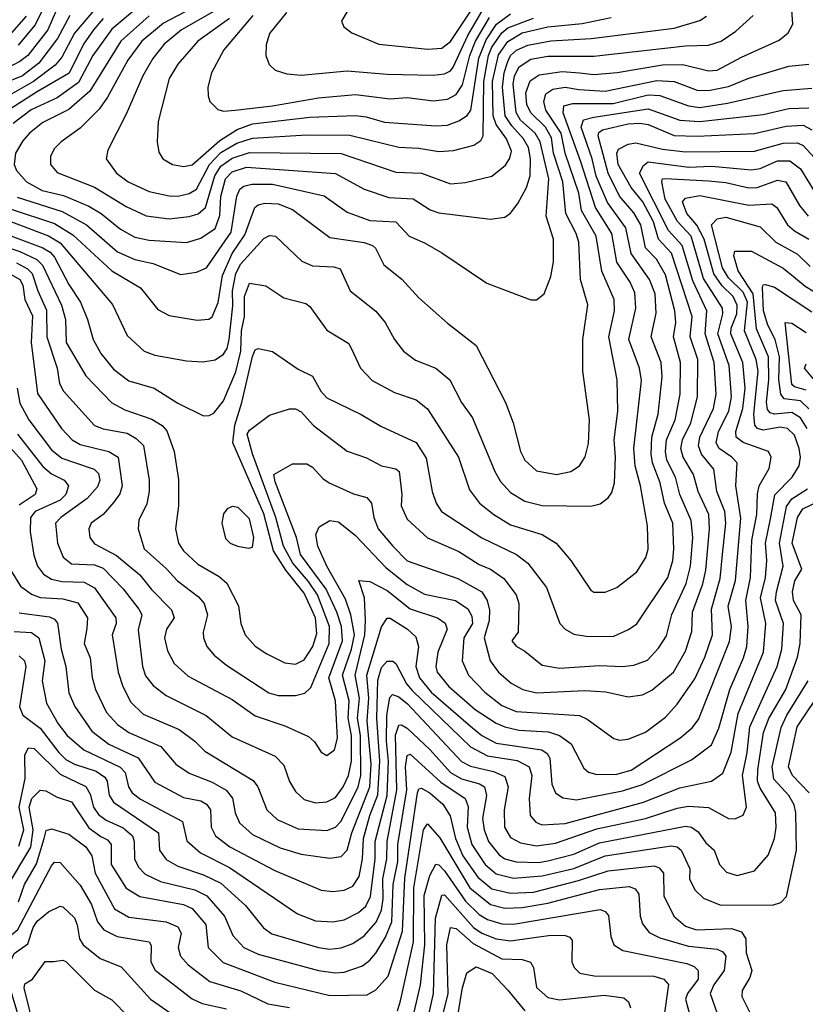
# Model space of a CAD drawing. Extents: x 1308313 to 1441400, y 959662 to 1036319.
# Tile 438 of 656: x 1375734 to 1378472, y 1018727 to 1022160. Entities that reach past the tile are written whole.
import ezdxf

# ---------------------------------------------------------------- set-up
doc = ezdxf.new("R2010")
doc.units = 0

msp = doc.modelspace()

# ---------------------------------------------------------------- linework, layer by layer
at = {"layer": '0CON10XD'}
for points in [[(1377157, 1022057), (1377205, 1022061.6), (1377235, 1022084.7), (1377323.4, 1022216.6), (1377383.3, 1022276.7), (1377438.6, 1022321.4), (1377459.5, 1022365), (1377458.8, 1022395), (1377442.6, 1022425), (1377345, 1022558.1), (1377305, 1022581.6), (1377264.7, 1022584.7), (1377215, 1022570.3), (1377170, 1022545), (1377115, 1022501.6), (1377025, 1022389.7), (1376964.5, 1022285.5), (1376884.5, 1022205), (1376856, 1022155), (1376863.8, 1022135), (1376891.2, 1022115), (1376985.3, 1022075.3), (1377157, 1022057)], [(1376045.2, 1022255), (1375925, 1022113.8), (1375880.5, 1022029.5), (1375858.2, 1022001.8), (1375781.7, 1021945), (1375658.9, 1021875)], [(1375837.6, 1022245), (1375787.8, 1022142.2), (1375728.4, 1022071.6)], [(1376455, 1022264.1), (1376235, 1022148.3), (1376159.3, 1022085), (1376110.6, 1022019.4), (1376040.3, 1021889.7), (1376011.3, 1021848.7), (1375945, 1021781.8), (1375878.8, 1021735), (1375855, 1021710.9), (1375841.3, 1021685), (1375841.8, 1021655), (1375865, 1021628), (1375995, 1021576), (1376105, 1021508.7), (1376175, 1021476.2), (1376255, 1021466)], [(1376165, 1022218.9), (1376055, 1022127.8), (1375988.9, 1022035), (1375939.1, 1021940.9), (1375865, 1021887.7), (1375774.4, 1021845.6), (1375711.2, 1021798.8)], [(1376455, 1022214.9), (1376298.6, 1022125), (1376237.6, 1022075), (1376197.7, 1022025), (1376163, 1021965), (1376105, 1021830.6), (1376040.9, 1021705), (1376035.5, 1021675), (1376071.5, 1021625), (1376111.8, 1021595), (1376185, 1021561.3), (1376255, 1021546.5), (1376285, 1021544.8)], [(1375862.5, 1022195), (1375832.1, 1022125), (1375762.1, 1022035), (1375735, 1022014.6), (1375645, 1021968.2)], [(1375908.9, 1022175), (1375865.9, 1022095), (1375801.2, 1022008.8), (1375743.5, 1021965), (1375675, 1021936.6)], [(1375756.9, 1022173.1), (1375697.2, 1022105)], [(1376185, 1022174.2), (1376086.6, 1022085), (1375978.8, 1021911.2), (1375905, 1021847.7), (1375815, 1021801.4), (1375768.4, 1021765), (1375745, 1021738.2), (1375720, 1021695), (1375714.7, 1021655), (1375723.3, 1021635), (1375757.6, 1021595), (1375812.1, 1021565), (1375887.2, 1021547.2), (1375975, 1021510), (1376017.9, 1021485), (1376085, 1021429.5), (1376135, 1021402.3), (1376185, 1021391), (1376315, 1021383.3)], [(1376255, 1021466), (1376325, 1021474.4), (1376356.6, 1021483.4), (1376381.9, 1021505), (1376414.3, 1021615.7), (1376435, 1021649.6), (1376475, 1021677.8), (1376535, 1021697.1), (1376855, 1021693.4), (1377045, 1021628.7), (1377135, 1021624.8), (1377235, 1021587.6), (1377287.4, 1021592.6), (1377380, 1021615), (1377427.1, 1021652.9), (1377442, 1021678), (1377447.8, 1021702.2), (1377431.3, 1021745), (1377394.8, 1021794.8), (1377384.5, 1021825), (1377382.2, 1021945), (1377402.7, 1022037.3), (1377435, 1022083.8), (1377485, 1022114.2), (1377575, 1022135.3), (1377695, 1022147.5), (1377795, 1022168.4)], [(1376305, 1021648.9), (1376335, 1021654.7), (1376431.2, 1021738.8), (1376492.1, 1021777.9), (1376545, 1021797.2), (1376745, 1021820), (1376905, 1021826.2), (1376941.8, 1021821.8), (1377005, 1021803), (1377185, 1021790.7), (1377225, 1021792.9), (1377265, 1021807.5), (1377293.7, 1021826.3), (1377306.7, 1021845), (1377334, 1022026), (1377359.4, 1022090.6), (1377395.7, 1022144.3), (1377445, 1022180.2)], [(1376315, 1021383.3), (1376365, 1021398.2), (1376415, 1021432.5), (1376432.1, 1021477.9), (1376435, 1021544.3), (1376451.9, 1021605), (1376475, 1021629.6), (1376525, 1021646.2), (1376835, 1021624), (1376935, 1021569.3), (1377020.1, 1021540.1), (1377105.6, 1021535.6), (1377165, 1021497.8), (1377195, 1021486.6), (1377375, 1021464.5), (1377425, 1021472.2), (1377445, 1021485.6), (1377470.1, 1021519.9), (1377500.8, 1021575), (1377513.8, 1021616.2), (1377514.4, 1021675), (1377507.4, 1021715), (1377489.7, 1021745), (1377449.9, 1021789.9), (1377425.6, 1021825), (1377416.5, 1021925), (1377422.2, 1021975), (1377435.7, 1022015), (1377445.1, 1022035), (1377465.6, 1022054.4), (1377505, 1022071.6), (1377585, 1022086.4), (1377725.7, 1022094.3), (1378015, 1022131.2), (1378105, 1022157.3), (1378127.2, 1022172.8)], [(1376546.5, 1022175), (1376445.3, 1022055), (1376402.1, 1021975), (1376389.5, 1021925), (1376391.1, 1021895), (1376397.1, 1021875), (1376425, 1021847.1), (1376445, 1021841.5)], [(1376445, 1021841.5), (1376485, 1021844.7), (1376615, 1021859.8), (1376775, 1021887.8), (1376905, 1021900), (1377025, 1021884.3), (1377085, 1021888.7), (1377175, 1021877.8), (1377225, 1021883.4), (1377255, 1021899.2), (1377277.2, 1021932.8), (1377303.5, 1022035), (1377323, 1022085), (1377371.5, 1022168.5)], [(1376664.1, 1022185), (1376605, 1022112.5), (1376592.8, 1022072.8), (1376591.5, 1022035), (1376603.8, 1022003.8), (1376624.6, 1021984.6), (1376665, 1021972.1), (1376715, 1021966.8), (1376875, 1021981.6), (1377015, 1021970), (1377175, 1021966.5)], [(1377175, 1021966.5), (1377215, 1021971.7), (1377235, 1021981.8), (1377245, 1021994.7), (1377296.2, 1022105), (1377345, 1022188.6)], [(1377515, 1021183.8), (1377535, 1021184), (1377562, 1021205), (1377584.7, 1021265.3), (1377594.1, 1021315.9), (1377594.7, 1021395), (1377569.3, 1021475), (1377578.1, 1021605), (1377548.6, 1021735), (1377531.2, 1021765), (1377480.1, 1021810.1), (1377465, 1021836.5), (1377453.6, 1021935), (1377458.5, 1021965), (1377475, 1021996.5), (1377515, 1022022.4), (1377575, 1022033.2), (1377735, 1022032.9), (1378055, 1022069.2), (1378135, 1022071.7), (1378179.1, 1022085), (1378229.9, 1022120.1), (1378290.9, 1022175)], [(1377605, 1020574.7), (1377655, 1020584.6), (1377685, 1020604.4), (1377705, 1020636), (1377716.9, 1020683.1), (1377720, 1020765), (1377697.2, 1020935), (1377696.9, 1021045), (1377714.2, 1021165.8), (1377689, 1021255), (1377683, 1021385), (1377674.1, 1021415), (1377637.5, 1021485), (1377627.5, 1021595), (1377594.9, 1021695), (1377588, 1021748), (1377566.6, 1021785), (1377515.1, 1021835.1), (1377501.1, 1021865), (1377497.8, 1021905), (1377513.3, 1021946.7), (1377545, 1021967.8), (1377625, 1021979.3), (1377685, 1021974.8), (1377735, 1021969.7), (1377815.9, 1021975.9), (1377975, 1022002.9), (1378045, 1022003.5), (1378135, 1021982.4), (1378165, 1021983.9), (1378250.2, 1022029.8), (1378381.1, 1022088.9), (1378412.7, 1022115), (1378429.2, 1022145), (1378424.8, 1022195)], [(1376025.6, 1022164.4), (1375991.7, 1022125), (1375956.3, 1022075), (1375906.5, 1021973.5), (1375792.6, 1021907.4), (1375665, 1021826.8)], [(1376465, 1022164.8), (1376354.7, 1022085), (1376284.7, 1022005), (1376255.3, 1021955), (1376216.8, 1021805), (1376212.7, 1021735), (1376218.9, 1021698.9), (1376232.9, 1021675), (1376266.2, 1021655), (1376305, 1021648.9)], [(1376285, 1021544.8), (1376325, 1021554.4), (1376350.2, 1021569.8), (1376395.7, 1021655), (1376435, 1021696.8), (1376490.5, 1021729.5), (1376545, 1021746.8), (1376735, 1021758.3), (1376885, 1021758.2), (1377055, 1021715.7), (1377125, 1021712.6), (1377195, 1021701.1), (1377245.6, 1021704.4), (1377317.3, 1021722.7), (1377340.8, 1021739.2), (1377349.5, 1021755), (1377351.2, 1021945), (1377368, 1022035), (1377379.8, 1022065), (1377415, 1022114.6), (1377435, 1022132.2), (1377525, 1022165.9)], [(1377725, 1020464.5), (1377757.2, 1020472.8), (1377785, 1020492.9), (1377797.9, 1020512.1), (1377807.1, 1020545), (1377810.7, 1020635), (1377805.6, 1020695), (1377818.3, 1020795), (1377816.1, 1020905), (1377787.6, 1021055), (1377807.2, 1021145), (1377806.5, 1021185), (1377763.4, 1021283.4), (1377743.3, 1021405), (1377691.8, 1021495), (1377682.5, 1021555), (1377635.1, 1021695), (1377620.7, 1021765), (1377567.8, 1021845), (1377561.1, 1021875), (1377568.4, 1021901.6), (1377592.5, 1021917.5), (1377635, 1021924.6), (1377683.1, 1021916.9), (1377775, 1021911.2), (1377955, 1021948.7), (1378014.9, 1021944.9), (1378095, 1021914.8), (1378135, 1021913.7), (1378205, 1021927.3), (1378275, 1021955.9), (1378415, 1021998.7), (1378485, 1022004.8)], [(1377735, 1020164.4), (1377775, 1020164.5), (1377815, 1020180.6), (1377885, 1020235.4), (1377916.5, 1020285), (1377924.6, 1020314.6), (1377922.5, 1020395), (1377898, 1020535), (1377879.7, 1020605), (1377874.9, 1020665), (1377901.8, 1020901.8), (1377894.4, 1020945), (1377857.5, 1021045), (1377881.1, 1021155), (1377877.5, 1021207.5), (1377861.7, 1021245), (1377815.8, 1021315), (1377797.8, 1021415), (1377740.5, 1021505), (1377689.6, 1021665), (1377628.3, 1021835), (1377630.6, 1021859.4), (1377661.8, 1021868.2), (1377802, 1021868), (1377925, 1021898.6), (1377965, 1021895.7), (1378065, 1021860.5), (1378105, 1021854.6), (1378201, 1021869), (1378395, 1021913), (1378495, 1021921.7)], [(1376695, 1019913.2), (1376725, 1019928.7), (1376755.8, 1019975), (1376769.5, 1020020.5), (1376765.3, 1020075), (1376725, 1020160.7), (1376661.3, 1020241.3), (1376618.5, 1020308.5), (1376585, 1020437.9), (1376477.1, 1020685), (1376484, 1020746), (1376508.5, 1020825), (1376545, 1020985.8), (1376555, 1021009.2), (1376565, 1021013.5), (1376615, 1021002.9), (1376705, 1020942.2), (1376755, 1020917.8), (1376783.8, 1020865), (1376805, 1020842.3), (1376924.2, 1020784.3), (1376993, 1020743), (1377115.9, 1020685.9), (1377151.2, 1020631.2), (1377171.2, 1020515), (1377185.3, 1020475), (1377204.7, 1020445), (1377345, 1020353.2), (1377465.8, 1020295.8), (1377505.2, 1020265.2), (1377570.1, 1020180.1), (1377616.8, 1020055), (1377634.8, 1020034.8), (1377665, 1020017.5), (1377715, 1020009.2), (1377805, 1020010.8), (1377856.5, 1020033.5), (1377885, 1020053.8), (1377993.3, 1020215), (1378010.6, 1020275), (1378014.1, 1020315.9), (1378010.2, 1020405), (1377981.7, 1020475), (1377966.6, 1020545), (1377939.4, 1020615), (1377934.4, 1020645), (1377937.4, 1020705), (1377958.8, 1020785), (1377973.3, 1020915), (1377969.6, 1020965), (1377934.8, 1021055), (1377952.6, 1021137.4), (1377948.8, 1021205), (1377929.7, 1021255), (1377865.3, 1021345.3), (1377847.1, 1021435), (1377783.1, 1021523.1), (1377743.8, 1021615), (1377729.5, 1021675), (1377690.9, 1021785), (1377698.9, 1021811.1), (1377735, 1021819.9), (1377925, 1021849.2), (1378035, 1021810.1), (1378105, 1021805.4), (1378325, 1021829.2), (1378415, 1021850.2), (1378485, 1021852.5)], [(1376635, 1019803.8), (1376695, 1019804.2), (1376727.5, 1019812.5), (1376748.3, 1019831.7), (1376812.3, 1019985), (1376814.3, 1020045), (1376772.2, 1020155), (1376741.2, 1020201.2), (1376686, 1020265), (1376653.7, 1020325), (1376627.3, 1020425), (1376545, 1020646.2), (1376527, 1020715), (1376535, 1020728.7), (1376605, 1020781.1), (1376675, 1020803.2), (1376695, 1020803.9), (1376715, 1020792.9), (1376758.5, 1020745), (1376875, 1020656.2), (1376942.4, 1020632.4), (1376995.2, 1020605.2), (1377045, 1020594), (1377056.6, 1020585), (1377065.8, 1020505), (1377064.1, 1020465), (1377085, 1020418.2), (1377155, 1020354.1), (1377265, 1020305.7), (1377335, 1020261), (1377375.4, 1020245), (1377421.7, 1020211.7), (1377464, 1020155), (1377473.8, 1020125), (1377471.8, 1020025), (1377448.8, 1019995), (1377465, 1019975.8), (1377495, 1019958.9), (1377555, 1019910), (1377615, 1019899.2), (1377755, 1019908.3), (1377835, 1019905.3), (1377875, 1019909.4), (1377922.5, 1019927.5), (1377960.6, 1019969.4), (1377987.8, 1020012.2), (1378006.5, 1020086.5), (1378056.7, 1020195), (1378071.8, 1020255), (1378080.5, 1020355), (1378074, 1020414), (1378034.5, 1020505), (1378019.4, 1020565), (1377989.7, 1020625), (1377984.4, 1020655), (1377987.9, 1020695), (1378018, 1020765), (1378035.5, 1020855), (1378036.6, 1020965), (1378012.4, 1021055), (1378020.6, 1021105), (1378017.5, 1021145), (1377985, 1021270.3), (1377953, 1021325), (1377915.3, 1021365.3), (1377898.9, 1021445), (1377875, 1021487.4), (1377824.9, 1021545), (1377785.5, 1021625.5), (1377750.5, 1021755), (1377753, 1021767), (1377765.8, 1021775.8), (1377855, 1021796.7), (1377895, 1021799.3), (1377925, 1021794.5), (1378015, 1021756.8), (1378095, 1021754.3), (1378295, 1021763.1), (1378405, 1021789), (1378465, 1021792.3), (1378495, 1021776)], [(1376805, 1019594.3), (1376831.5, 1019615), (1376841.4, 1019655), (1376835.2, 1019784.8), (1376811.1, 1019865), (1376859.7, 1019995), (1376855.5, 1020045), (1376839.5, 1020095), (1376801.8, 1020175), (1376712.9, 1020295), (1376698.9, 1020355), (1376625, 1020548.9), (1376620, 1020575), (1376685, 1020612.2), (1376735, 1020611.8), (1376755, 1020600.4), (1376790.5, 1020560.5), (1376812.7, 1020545), (1376897.4, 1020507.4), (1376943.8, 1020493.8), (1376959.7, 1020475), (1376967.9, 1020425), (1376983.9, 1020385), (1377034.9, 1020324.9), (1377085, 1020273), (1377261.4, 1020211.4), (1377344.2, 1020165), (1377362.9, 1020135), (1377371, 1020101), (1377370.3, 1020065), (1377352.8, 1020005), (1377373.5, 1019925), (1377402.7, 1019885), (1377446.5, 1019846.5), (1377488.1, 1019825), (1377535, 1019813.5), (1377705, 1019820.9), (1377776.6, 1019816.6), (1377855, 1019799.7), (1377905, 1019806.2), (1377937.4, 1019822.6), (1378013.1, 1019885), (1378055, 1019959.1), (1378077.1, 1020027.1), (1378078.6, 1020095), (1378115, 1020193.6), (1378125, 1020241.4), (1378138.1, 1020385), (1378135.5, 1020435), (1378098.4, 1020515), (1378081.9, 1020575), (1378046.1, 1020635), (1378038.5, 1020665), (1378044.3, 1020695), (1378072.9, 1020755), (1378096.1, 1020845), (1378097.2, 1020975), (1378070.5, 1021055), (1378077.5, 1021125), (1378005.8, 1021345.8), (1377960.1, 1021395), (1377942.9, 1021455), (1377906.3, 1021525), (1377865.3, 1021575.3), (1377819.7, 1021655), (1377815.2, 1021695), (1377821.4, 1021708.6), (1377855, 1021726.8), (1377881, 1021731), (1377975, 1021709.2), (1378055, 1021699.4), (1378295, 1021701.8), (1378395, 1021730), (1378445, 1021731.5), (1378465, 1021721.9), (1378517.5, 1021665)], [(1376765, 1019429.4), (1376805, 1019432.8), (1376835, 1019448.4), (1376861.8, 1019485), (1376879.7, 1019525), (1376890, 1019575), (1376890.4, 1019665), (1376879.2, 1019725), (1376882.2, 1019785), (1376859.3, 1019875), (1376890.6, 1019965), (1376900.6, 1020015), (1376887.8, 1020085), (1376869.5, 1020139.5), (1376804.5, 1020255), (1376773.3, 1020325), (1376766.5, 1020365), (1376778.3, 1020391.7), (1376815, 1020414.3), (1376845, 1020410), (1376905, 1020362.3), (1377010, 1020250), (1377085, 1020190.8), (1377145, 1020157.2), (1377252.5, 1020135), (1377295.9, 1020105.9), (1377310.1, 1020080.1), (1377312.6, 1020055), (1377281.8, 1020005), (1377276.8, 1019925), (1377298.8, 1019875), (1377354.7, 1019815), (1377415, 1019769), (1377465, 1019748.1), (1377685, 1019733.8), (1377712, 1019722), (1377805, 1019654.5), (1377825, 1019648.5), (1377855, 1019652), (1377915, 1019675.9), (1377985, 1019728.7), (1378025.8, 1019774.2), (1378087.4, 1019862.6), (1378122.3, 1019937.7), (1378148.6, 1020015), (1378144.8, 1020105), (1378175, 1020211.4), (1378183.5, 1020295), (1378194.6, 1020405), (1378191.7, 1020445), (1378164.2, 1020515), (1378153.3, 1020593.3), (1378110.6, 1020645), (1378100.3, 1020675), (1378104.9, 1020705), (1378152.4, 1020805), (1378161.6, 1020855), (1378154.4, 1020965), (1378122.9, 1021065), (1378128.6, 1021145), (1378080, 1021250), (1378042.5, 1021372.5), (1377995.6, 1021425), (1377894.7, 1021625), (1377908.1, 1021651.9), (1377925, 1021664.3), (1378066.6, 1021646.6), (1378145, 1021649.4), (1378285, 1021637.1), (1378315, 1021641.8), (1378375, 1021667.7), (1378418, 1021668), (1378455, 1021640), (1378518.4, 1021538.4)], [(1375725, 1021541.1), (1375881.6, 1021491.6), (1375966.7, 1021445), (1376075, 1021350.4), (1376135, 1021324), (1376199.7, 1021309.7), (1376295, 1021271.8), (1376349.9, 1021280.1), (1376385, 1021294.6), (1376470.8, 1021419.2), (1376491.4, 1021545), (1376500.8, 1021569.2), (1376515, 1021580.2), (1376542.6, 1021587.4), (1376615, 1021586.3), (1376795, 1021546.2), (1376875, 1021489.7), (1376955, 1021460.2), (1377045, 1021455.3), (1377091.5, 1021405), (1377145, 1021382.7), (1377205, 1021347.3), (1377361.7, 1021241.7), (1377515, 1021183.8)], [(1376805, 1019333.3), (1376835, 1019344.7), (1376855, 1019365.3), (1376913.2, 1019485), (1376922.9, 1019525), (1376922, 1019665), (1376911.4, 1019725), (1376918.7, 1019795), (1376902.8, 1019875), (1376937.5, 1020015), (1376939.9, 1020065), (1376936.2, 1020145), (1376916.2, 1020205), (1376955, 1020201.8), (1377015, 1020170.5), (1377095, 1020106.2), (1377190.5, 1020075), (1377216.5, 1020056.5), (1377223.8, 1020035), (1377191.3, 1019955), (1377184.8, 1019905), (1377188.9, 1019885), (1377229.2, 1019835), (1377322.1, 1019755), (1377395, 1019707.4), (1377425, 1019694.8), (1377473.3, 1019683.3), (1377576.8, 1019676.8), (1377615.4, 1019665), (1377655.9, 1019635), (1377700.2, 1019550.3), (1377716.5, 1019536.5), (1377745, 1019528.7), (1377815, 1019529.3), (1377865, 1019544), (1378035, 1019654.8), (1378078.3, 1019691.7), (1378100.1, 1019719.9), (1378207.6, 1019992.4), (1378215.2, 1020045), (1378203.1, 1020115), (1378228.6, 1020205), (1378247.7, 1020422.3), (1378230, 1020535), (1378234.1, 1020615), (1378216.5, 1020635), (1378172.2, 1020665), (1378161.3, 1020685), (1378170.1, 1020725), (1378205.6, 1020795), (1378215.1, 1020845), (1378206.8, 1020955), (1378167.6, 1021065), (1378184.9, 1021135), (1378183.7, 1021155), (1378117.8, 1021257.8), (1378073.9, 1021405), (1378026.7, 1021456.7), (1377983.9, 1021535), (1377972, 1021595), (1377974.7, 1021605), (1377983.8, 1021606.2), (1378135, 1021598.1), (1378195, 1021592.1), (1378275, 1021574.2), (1378304.9, 1021575.1), (1378375, 1021600.4), (1378404.6, 1021595), (1378452.1, 1021512.1), (1378482.6, 1021475)], [(1375700.7, 1021500.7), (1375855, 1021450.1), (1375919.6, 1021409.6), (1376055, 1021284.8), (1376155.2, 1021225.2), (1376215, 1021149.5), (1376255, 1021129.2), (1376352.5, 1021112.5), (1376393.8, 1021116.2), (1376405, 1021124.4), (1376425.5, 1021174.5), (1376441.5, 1021268.5), (1376475.1, 1021345), (1376519.3, 1021410.7), (1376554.2, 1021505), (1376565, 1021515.3), (1376588.9, 1021521.1), (1376635, 1021518), (1376685, 1021498.7), (1376815, 1021400.9), (1376935, 1021383), (1376963.3, 1021373.3), (1376973.7, 1021363.7), (1377003.3, 1021305), (1377065.8, 1021255.8), (1377125, 1021190), (1377225, 1021101.9), (1377324.6, 1021024.6), (1377427.1, 1020825), (1377453.8, 1020755), (1377479.2, 1020655), (1377494.6, 1020625), (1377535, 1020587.1), (1377605, 1020574.7)], [(1376815, 1019236.3), (1376855, 1019242.7), (1376875.4, 1019264.6), (1376892.2, 1019325), (1376954, 1019485), (1376958.6, 1019565), (1376945.1, 1019715.1), (1376951.3, 1019795), (1376943.7, 1019875), (1376995, 1020043.6), (1377015, 1020073.8), (1377025, 1020073.9), (1377086.2, 1020035), (1377115, 1020008.8), (1377124.4, 1019975), (1377115.1, 1019905), (1377127.2, 1019865), (1377168.4, 1019815), (1377305, 1019696.6), (1377345, 1019664.8), (1377395, 1019638.2), (1377554.1, 1019614.1), (1377571.9, 1019601.9), (1377581.7, 1019585), (1377589, 1019495), (1377601.8, 1019465), (1377626.7, 1019446.7), (1377675, 1019440), (1377835, 1019471.2), (1377905, 1019493.6), (1378075, 1019579.2), (1378145, 1019631.5), (1378170.5, 1019689.5), (1378208.7, 1019825), (1378256.7, 1019935), (1378268.3, 1019975), (1378273.4, 1020045), (1378264.6, 1020135), (1378281.5, 1020215), (1378285.4, 1020345), (1378303.5, 1020435), (1378305, 1020507.5), (1378311.9, 1020535), (1378346.5, 1020595), (1378352.9, 1020635), (1378344.2, 1020655), (1378255, 1020685.8), (1378230.6, 1020705), (1378229.8, 1020725), (1378254.9, 1020805), (1378263.1, 1020875), (1378254.9, 1020965), (1378212.6, 1021065), (1378213.6, 1021085), (1378233.1, 1021135), (1378234.9, 1021165), (1378220.3, 1021195), (1378182, 1021232), (1378153.9, 1021273.9), (1378119.9, 1021395), (1378093.7, 1021443.7), (1378059.6, 1021485), (1378043.9, 1021525), (1378055, 1021538.5), (1378105, 1021547.3), (1378275, 1021513.3), (1378355, 1021518.3), (1378372.6, 1021505), (1378410, 1021445), (1378435, 1021423.7), (1378485, 1021395.6)], [(1375665, 1021470.4), (1375835, 1021407.1), (1375875, 1021382), (1376057.6, 1021167.6), (1376108.7, 1021058.7), (1376168.1, 1021005), (1376205, 1020990.7), (1376315, 1020970.4), (1376372.2, 1020967.8), (1376415, 1020973.8), (1376445, 1020994.6), (1376456.7, 1021013.3), (1376464, 1021045), (1376476.9, 1021163.1), (1376475.9, 1021215), (1376487, 1021275), (1376505, 1021308.5), (1376585, 1021396.9), (1376605, 1021407.3), (1376625.8, 1021405), (1376717.8, 1021317.8), (1376755, 1021301.9), (1376829, 1021299), (1376851.3, 1021291.3), (1376886.2, 1021215), (1376975, 1021144.5), (1377007.7, 1021105), (1377040.5, 1021045), (1377071.9, 1021005), (1377113.6, 1020973.6), (1377185, 1020945.4), (1377232.9, 1020905), (1377274, 1020825), (1377312.6, 1020772.6), (1377389.7, 1020585), (1377410.2, 1020550.2), (1377445, 1020511.6), (1377495, 1020481.6), (1377555, 1020466.2), (1377725, 1020464.5)], [(1376825, 1019120), (1376865, 1019124.7), (1376895, 1019139.1), (1376917, 1019173), (1376929.3, 1019235), (1376932.2, 1019305), (1376953.9, 1019385), (1376982.4, 1019457.6), (1376988.9, 1019575), (1376979.2, 1019725), (1376982.2, 1019857.8), (1376995, 1019901.8), (1377015, 1019923.5), (1377034.1, 1019924.1), (1377045, 1019915.5), (1377082.5, 1019845), (1377101.5, 1019821.5), (1377305, 1019625.2), (1377364.1, 1019594.1), (1377467.4, 1019577.4), (1377510.3, 1019555), (1377518.5, 1019525), (1377509.8, 1019445), (1377513.4, 1019385), (1377532.4, 1019362.4), (1377553.4, 1019353.4), (1377635, 1019357.1), (1377908.3, 1019431.7), (1378035, 1019481.5), (1378145, 1019505.3), (1378185, 1019532.9), (1378214.1, 1019605.9), (1378238.6, 1019741.4), (1378326.5, 1019955), (1378334.5, 1020055), (1378315.8, 1020145), (1378333.8, 1020215), (1378338, 1020275), (1378333.7, 1020335), (1378350.3, 1020420.3), (1378365.9, 1020504.1), (1378426.1, 1020565), (1378450.7, 1020605), (1378455.2, 1020634.8), (1378451, 1020665), (1378435, 1020711.8), (1378410.4, 1020735), (1378385, 1020739.5), (1378325, 1020729.4), (1378305.4, 1020735.4), (1378296.3, 1020746.3), (1378292.6, 1020785), (1378307.7, 1020935), (1378301.2, 1020975), (1378260.4, 1021075), (1378270.5, 1021175), (1378255, 1021210.1), (1378205, 1021260.3), (1378184.1, 1021295), (1378145.3, 1021445), (1378165, 1021465.4), (1378195, 1021471.5), (1378315, 1021438.6), (1378369.4, 1021385), (1378445, 1021342.7), (1378489.5, 1021299.5)], [(1375675, 1021417.3), (1375815, 1021365.1), (1375839.9, 1021349.9), (1375855, 1021332.1), (1375905, 1021237.2), (1375945.6, 1021175.6), (1375970.8, 1021115), (1375989.7, 1021045), (1376016.6, 1020996.6), (1376061.3, 1020941.3), (1376115, 1020900.8), (1376202.9, 1020875), (1376285, 1020822.7), (1376375, 1020778.9), (1376395, 1020780), (1376411.2, 1020788.8), (1376445, 1020830.8), (1376487.4, 1020932.6), (1376504.3, 1021005), (1376507, 1021075), (1376517.6, 1021125), (1376517.3, 1021195), (1376535, 1021241.9), (1376592.2, 1021232.2), (1376655, 1021190.4), (1376730.9, 1021170.9), (1376745, 1021160), (1376805, 1021077.8), (1376881.7, 1021031.7), (1376897.7, 1020997.7), (1376921.5, 1020945), (1376962.3, 1020902.3), (1377040.8, 1020860.8), (1377115.7, 1020835), (1377155, 1020803.6), (1377263.2, 1020635), (1377301.5, 1020521.5), (1377336.9, 1020475), (1377386.2, 1020435), (1377445, 1020399.5), (1377555.2, 1020365.2), (1377604.4, 1020335), (1377655.5, 1020275), (1377725, 1020170.8), (1377735, 1020164.4)], [(1375665, 1021374.9), (1375735, 1021352.4), (1375794.2, 1021324.3), (1375814, 1021304), (1375879.8, 1021165), (1375893.5, 1021115), (1375896, 1021035), (1375965, 1020918.2), (1376055, 1020824.7), (1376100.1, 1020800.1), (1376195, 1020767.5), (1376231.1, 1020745), (1376247, 1020727), (1376272.4, 1020655), (1376287.6, 1020557.6), (1376287.3, 1020465), (1376276.8, 1020385), (1376287.2, 1020335), (1376305, 1020308.5), (1376355, 1020261.6), (1376429.3, 1020219.3), (1376455.6, 1020195.6), (1376497, 1020117), (1376504.8, 1020054.8), (1376520.4, 1020015), (1376555, 1019975.4), (1376595, 1019948.9), (1376657.7, 1019917.7), (1376695, 1019913.2)], [(1378479, 1020735), (1378455, 1020772.3), (1378425, 1020790.8), (1378364.6, 1020784.6), (1378349.6, 1020789.6), (1378340.8, 1020800.8), (1378336.5, 1020826.5), (1378344.9, 1020905.1), (1378343.7, 1020985), (1378302.6, 1021082.6), (1378290.4, 1021205), (1378238.3, 1021285), (1378222.6, 1021337.4), (1378226.7, 1021353.3), (1378285, 1021352.7), (1378394.4, 1021294.4), (1378431.2, 1021265), (1378471.1, 1021231.1), (1378525, 1021198.4)], [(1375722.9, 1021312.9), (1375761.6, 1021291.6), (1375777.4, 1021275), (1375796.9, 1021215), (1375827.9, 1021147.9), (1375829.2, 1021055), (1375864.8, 1020945), (1375872.3, 1020892.3), (1375886.6, 1020865), (1375995, 1020745.3), (1376025, 1020733.7), (1376108.2, 1020718.2), (1376140.1, 1020700.1), (1376165.2, 1020675.2), (1376184.8, 1020555), (1376185.7, 1020515), (1376177.3, 1020472.7), (1376148.9, 1020415), (1376147.5, 1020385), (1376168.4, 1020315), (1376245, 1020246.4), (1376284, 1020204), (1376357.8, 1020147.8), (1376376.6, 1020125), (1376388.4, 1020085), (1376373.4, 1020025), (1376374.6, 1020005), (1376386.4, 1019975), (1376411.8, 1019945), (1376455, 1019909.3), (1376603, 1019813), (1376635, 1019803.8)], [(1375665, 1021293.6), (1375734.9, 1021254.9), (1375744.9, 1021235), (1375752.3, 1021185), (1375778.3, 1021128.3), (1375774.5, 1021035), (1375796.4, 1020856.4), (1375879.5, 1020735), (1375916.7, 1020695), (1375945, 1020679.4), (1376044.5, 1020655), (1376077.4, 1020635), (1376091.1, 1020535), (1376083.3, 1020506.7), (1376062.5, 1020477.5), (1376025.2, 1020434.8), (1375983.5, 1020405), (1375975.5, 1020385), (1375978.8, 1020355), (1375995, 1020332.5), (1376071.6, 1020291.6), (1376152.4, 1020225), (1376193.2, 1020173.2), (1376263.1, 1020103.1), (1376272.8, 1020075), (1376245.3, 1020035), (1376239.2, 1020005), (1376249.5, 1019959.5), (1376272.3, 1019915), (1376321.2, 1019871.2), (1376475, 1019789.5), (1376555, 1019732.5), (1376658.2, 1019698.2), (1376741.1, 1019661.1), (1376761.9, 1019641.9), (1376785, 1019606), (1376805, 1019594.3)], [(1378485, 1020803.8), (1378455, 1020830.9), (1378398.6, 1020838.6), (1378387.1, 1020855), (1378380.4, 1020905), (1378381.7, 1020985), (1378367.2, 1021045), (1378341.1, 1021095), (1378327, 1021145), (1378323, 1021227), (1378324.7, 1021235.3), (1378333.3, 1021236.7), (1378365, 1021227.9), (1378429.8, 1021185), (1378495, 1021141.7)], [(1378475, 1020868.2), (1378435, 1020879.7), (1378425, 1020888.4), (1378401.4, 1021105), (1378425, 1021102.4), (1378475, 1021069.8)], [(1378503.9, 1020903.9), (1378469.6, 1020945), (1378475, 1020960.3)], [(1375725.5, 1020875), (1375735, 1020823.8), (1375766.5, 1020765), (1375845, 1020660.5), (1375881, 1020631), (1375925, 1020616), (1375993.5, 1020593.5), (1376008.3, 1020578.3), (1376013, 1020555), (1376005, 1020531.8), (1375969.6, 1020490.4), (1375877.8, 1020425), (1375859.4, 1020405), (1375865.8, 1020335), (1375886.2, 1020286.2), (1375915, 1020263.6), (1375995, 1020260), (1376025, 1020247.7), (1376095, 1020176.4), (1376149.8, 1020105), (1376160.2, 1020085), (1376147.1, 1020032.9), (1376162.3, 1019905), (1376173.1, 1019873.1), (1376199, 1019839), (1376245, 1019803.6), (1376383.8, 1019733.8), (1376475, 1019659.7), (1376625, 1019592.5), (1376655, 1019560.6), (1376673.9, 1019503.9), (1376695, 1019469.5), (1376725, 1019441.5), (1376765, 1019429.4)], [(1375652.7, 1020722.7), (1375740.5, 1020625), (1375794.4, 1020525), (1375787.6, 1020505), (1375731.9, 1020468.1)], [(1375726.8, 1020715), (1375815, 1020602.4), (1375845, 1020576.6), (1375889.6, 1020555), (1375904.1, 1020535), (1375895.2, 1020505), (1375875, 1020485.2), (1375788.4, 1020445), (1375771.4, 1020425), (1375770.9, 1020375), (1375783.4, 1020293.4), (1375796.3, 1020255), (1375817.1, 1020227.1), (1375845, 1020209.2), (1375881.7, 1020201.7), (1375959.3, 1020199.3), (1375995, 1020179.2), (1376069, 1020075), (1376069.8, 1020055), (1376056.7, 1020015), (1376077.4, 1019885), (1376093.3, 1019835), (1376121.1, 1019781.1), (1376165, 1019738.9), (1376290, 1019685), (1376344.8, 1019644.8), (1376379.8, 1019609.8), (1376547.8, 1019507.8), (1376563.6, 1019485), (1376595, 1019405.6), (1376631.4, 1019371.4), (1376705, 1019339.3), (1376805, 1019333.3)], [(1376825, 1019014.7), (1376865, 1019022.2), (1376915, 1019047.1), (1376940.7, 1019069.3), (1376957.3, 1019102.7), (1376972.5, 1019235), (1376973.1, 1019295), (1377014.4, 1019455), (1377019.6, 1019575), (1377012.9, 1019645), (1377013.9, 1019735), (1377023.6, 1019796.4), (1377033, 1019807), (1377055, 1019799.7), (1377086.2, 1019775), (1377273.4, 1019573.4), (1377305, 1019557.8), (1377385, 1019539.5), (1377425, 1019521.3), (1377437, 1019485), (1377422.8, 1019405), (1377423.5, 1019345), (1377445, 1019309.4), (1377479.3, 1019290.7), (1377535, 1019280), (1377601, 1019289), (1377745, 1019339.2), (1377915, 1019375.1), (1378025, 1019410.6), (1378065, 1019417.6), (1378135, 1019412.9), (1378205, 1019374.6), (1378226, 1019374), (1378255, 1019386.9), (1378267.1, 1019415), (1378252.9, 1019525), (1378269.9, 1019605), (1378278.6, 1019695), (1378373.9, 1019905), (1378390.9, 1019965), (1378395.8, 1020055), (1378368.8, 1020135), (1378372.1, 1020165), (1378395.2, 1020255), (1378382, 1020335), (1378406.7, 1020463.3), (1378425, 1020490), (1378480, 1020525)], [(1376815, 1018919.4), (1376855, 1018924.3), (1376895, 1018939.5), (1376935, 1018966.2), (1376976.5, 1019013.5), (1376994.9, 1019055), (1377000.7, 1019095), (1376999.8, 1019165), (1377013.6, 1019235), (1377014.3, 1019295), (1377049.1, 1019475), (1377044, 1019666), (1377055, 1019700), (1377065, 1019701.6), (1377085, 1019689.6), (1377165, 1019614.1), (1377235.5, 1019535.5), (1377273.7, 1019513.7), (1377336.5, 1019496.5), (1377354.2, 1019485), (1377360.7, 1019455), (1377346.7, 1019375), (1377352.7, 1019335), (1377368.4, 1019295), (1377405, 1019248.8), (1377425.5, 1019235), (1377465, 1019223.9), (1377541.7, 1019221.7), (1377575, 1019227.7), (1377665, 1019251.1), (1377755, 1019290.8), (1378055, 1019348.8), (1378075, 1019344.8), (1378099, 1019329), (1378125, 1019290), (1378154.6, 1019265), (1378172.9, 1019215), (1378197.9, 1019187.9), (1378235, 1019176.2), (1378295, 1019192.2), (1378342.2, 1019247.8), (1378365.2, 1019304.8), (1378370.8, 1019345), (1378368.1, 1019395), (1378315, 1019480.8), (1378306, 1019505), (1378306.6, 1019545), (1378326.4, 1019675), (1378345, 1019724.2), (1378404.2, 1019825), (1378445, 1019937.1), (1378454.3, 1019985), (1378458, 1020085), (1378430.8, 1020135), (1378427.4, 1020165), (1378436.1, 1020203.9), (1378459.8, 1020245), (1378426.9, 1020335), (1378445.1, 1020424.9), (1378463.3, 1020455), (1378539.4, 1020490.6)], [(1376532.7, 1020317.3), (1376545, 1020321.2), (1376550.4, 1020355), (1376535, 1020419.4), (1376495, 1020459.4), (1376475, 1020462.5), (1376456.7, 1020455), (1376445, 1020437.5), (1376439.2, 1020405), (1376451.1, 1020351.1), (1376468, 1020335), (1376493.3, 1020325), (1376532.7, 1020317.3)], [(1375705.8, 1020235.8), (1375736.5, 1020185), (1375775, 1020157), (1375805.8, 1020145.8), (1375885, 1020141.4), (1375937, 1020127), (1375971, 1020075), (1375967.7, 1020037.7), (1375958.6, 1019985), (1375979.2, 1019935), (1375986.9, 1019866.9), (1375998.3, 1019825), (1376036.8, 1019745), (1376075, 1019702.5), (1376114.6, 1019675), (1376226.6, 1019626.6), (1376277.9, 1019565), (1376325, 1019533.2), (1376405, 1019501.5), (1376454.3, 1019474.3), (1376475.5, 1019445.5), (1376484.8, 1019395), (1376499.8, 1019359.8), (1376545, 1019319.5), (1376642.5, 1019272.5), (1376715, 1019250.7), (1376815, 1019236.3)], [(1375732.6, 1020092.6), (1375838.2, 1020078.2), (1375855, 1020070.3), (1375866.1, 1020056.1), (1375878.7, 1019965), (1375894.8, 1019905), (1375905, 1019812.9), (1375925.8, 1019765.8), (1375985, 1019679.5), (1376045, 1019634.1), (1376146.6, 1019586.6), (1376205, 1019502.1), (1376305, 1019448), (1376365, 1019436.4), (1376385, 1019425.3), (1376398.6, 1019405), (1376401.4, 1019345), (1376416.6, 1019315), (1376466.7, 1019276.7), (1376623.9, 1019193.9), (1376785, 1019124.7), (1376825, 1019120)], [(1375715, 1020026.9), (1375775, 1020024), (1375801, 1020005), (1375821.6, 1019925), (1375812.7, 1019855), (1375827, 1019777), (1375868.5, 1019705), (1375900, 1019665), (1375957.1, 1019615), (1376083.8, 1019553.8), (1376101.3, 1019535), (1376113.1, 1019485), (1376126.3, 1019465), (1376155, 1019442.6), (1376245, 1019394.8), (1376301.3, 1019365), (1376317.2, 1019297.2), (1376364.7, 1019255), (1376465, 1019204.8), (1376702.5, 1019042.5), (1376765, 1019017.8), (1376825, 1019014.7)], [(1375732.1, 1019942.1), (1375750.9, 1019925), (1375755.6, 1019905), (1375733.8, 1019765), (1375745.4, 1019735.4), (1375805, 1019689.8), (1375870, 1019605), (1375895, 1019581.1), (1375925, 1019564.8), (1376000.1, 1019540.1), (1376030.7, 1019519.3), (1376039.1, 1019505), (1376046, 1019456), (1376061.6, 1019431.6), (1376217.4, 1019325), (1376221.6, 1019265), (1376245, 1019231.6), (1376285, 1019209.2), (1376375, 1019178.4), (1376435, 1019150), (1376521.6, 1019071.6), (1376584, 1018994), (1376612.7, 1018972.7), (1376775.2, 1018925.2), (1376815, 1018919.4)], [(1375731.5, 1019278.5), (1375748.3, 1019335), (1375732.2, 1019415), (1375753.3, 1019515), (1375752.6, 1019597.4), (1375765, 1019622), (1375785, 1019619.5), (1375875, 1019529.6), (1375965, 1019486.2), (1375979.7, 1019459.7), (1375991, 1019415), (1376008.8, 1019388.8), (1376035, 1019369.8), (1376095, 1019342.3), (1376126.7, 1019315), (1376133.4, 1019295), (1376133.8, 1019235), (1376147.9, 1019205), (1376171, 1019181), (1376224.9, 1019154.9), (1376345, 1019126.4), (1376386, 1019106), (1376448.3, 1019035), (1376476.7, 1018966.7), (1376515.5, 1018925), (1376565, 1018902), (1376775, 1018845.2), (1376833.5, 1018836.5), (1376865, 1018839.8), (1376928.6, 1018861.4), (1376955, 1018880.8), (1376974.9, 1018905.1), (1377008.6, 1018961.4), (1377031, 1019015), (1377035.7, 1019145), (1377052.3, 1019225), (1377052.5, 1019285), (1377083.5, 1019475), (1377078.7, 1019555), (1377085, 1019594.6), (1377095, 1019599.4), (1377201.9, 1019501.9), (1377287, 1019445), (1377297.1, 1019417.1), (1377294.1, 1019345), (1377310.1, 1019285), (1377356.2, 1019215), (1377395, 1019182.1), (1377455, 1019166.9), (1377555, 1019175.1), (1377665, 1019200.5), (1377775, 1019244.9), (1378005, 1019279.7), (1378025.8, 1019275.8), (1378039.7, 1019265), (1378070.1, 1019199.9), (1378068.6, 1019165), (1378086.8, 1019126.8), (1378117.1, 1019097.1), (1378173.7, 1019073.7), (1378357.5, 1019072.5), (1378387.4, 1019082.6), (1378406.7, 1019103.3), (1378441.6, 1019265), (1378439.2, 1019395), (1378433, 1019423), (1378415.1, 1019455.1), (1378362.7, 1019512.7), (1378356.9, 1019555), (1378388.1, 1019691.9), (1378408.3, 1019735), (1378482.5, 1019855)], [(1378485.2, 1019465), (1378427.6, 1019525), (1378413.9, 1019555), (1378444.1, 1019695), (1378537.6, 1019835)], [(1375685, 1019127.6), (1375772.7, 1019275), (1375780.6, 1019335), (1375767.5, 1019415), (1375775.9, 1019445), (1375805, 1019473.6), (1375825, 1019471.8), (1375865, 1019449.6), (1375915, 1019432.9), (1375975, 1019342), (1376017.2, 1019312.8), (1376040.5, 1019300.5), (1376052.6, 1019285), (1376052.6, 1019215), (1376105, 1019132.6), (1376153.1, 1019103.1), (1376305, 1019074.8), (1376335, 1019061.6), (1376382.3, 1019005), (1376390.8, 1018925), (1376443.4, 1018873.4), (1376623.9, 1018803.9), (1376815, 1018757.6), (1376945, 1018760.6), (1376975, 1018777.7), (1377018.4, 1018825), (1377068, 1018982), (1377076.9, 1019166.9), (1377120.4, 1019465), (1377125, 1019478.1), (1377135, 1019480.6), (1377165, 1019463.7), (1377209.2, 1019425), (1377234, 1019384), (1377253, 1019305), (1377278.7, 1019245), (1377330.3, 1019170.3), (1377380.1, 1019130.1), (1377444.9, 1019114.9), (1377525, 1019118), (1377681.3, 1019158.7), (1377785, 1019193.1), (1377945, 1019210.2), (1377963.2, 1019203.2), (1377978.4, 1019185), (1377979.5, 1019105), (1378013.6, 1019035), (1378055, 1018999.5), (1378092.6, 1018987.4), (1378215, 1018992), (1378249.6, 1018979.6), (1378265.2, 1018955.2), (1378266.3, 1018906.3), (1378285.9, 1018845), (1378279.3, 1018820.7), (1378252.5, 1018775), (1378251.3, 1018755), (1378290, 1018675)], [(1377050.6, 1018705), (1377060.9, 1018739.1), (1377106.8, 1018945), (1377107.2, 1019132.8), (1377141.3, 1019335), (1377155, 1019356.5), (1377198, 1019308), (1377303, 1019133), (1377375, 1019074.9), (1377425, 1019062.5), (1377485.6, 1019064.4), (1377575, 1019080.3), (1377755, 1019128), (1377857.7, 1019137.7), (1377879.5, 1019129.5), (1377891.4, 1019111.4), (1377896.7, 1019035), (1377905, 1019008.1), (1377927.8, 1018977.8), (1377965, 1018959), (1378065, 1018930), (1378165, 1018919.2), (1378185, 1018910), (1378195.2, 1018895), (1378189.2, 1018845), (1378152.8, 1018795), (1378141, 1018765), (1378165.3, 1018694.7)], [(1375730.5, 1019085), (1375750.9, 1019145), (1375792.6, 1019217.4), (1375819.3, 1019305), (1375826.8, 1019333.2), (1375845, 1019339.5), (1375905, 1019320.3), (1375965, 1019276.2), (1375985.5, 1019245), (1375996.6, 1019185), (1376065, 1019060), (1376115, 1019031.5), (1376245, 1019015.2), (1376285, 1018997.3), (1376296.7, 1018975), (1376286.2, 1018925), (1376294.7, 1018895), (1376321.8, 1018865), (1376396.7, 1018806.7), (1376505, 1018774), (1376598.4, 1018728.4), (1376675, 1018715.9)], [(1375662.3, 1018705), (1375665.9, 1018755), (1375650.8, 1018835), (1375645.5, 1018934.5), (1375653.4, 1018956.6), (1375705, 1018969.2), (1375727.9, 1018987.9), (1375845, 1019210), (1375855, 1019223.1), (1375875, 1019221.2), (1375945, 1019143.2), (1375984.5, 1019075), (1376005, 1019014.4), (1376027, 1018987), (1376074.2, 1018964.2), (1376185.5, 1018945.5), (1376192.3, 1018932.2), (1376191.6, 1018875), (1376206.2, 1018846.2), (1376335, 1018746.8), (1376370.6, 1018730.6), (1376455, 1018711.7)], [(1377098.8, 1018655), (1377131.4, 1018795), (1377146, 1018935), (1377143.5, 1019106.5), (1377164.1, 1019175.9), (1377185, 1019215.5), (1377195, 1019213.3), (1377215, 1019192.3), (1377287.4, 1019087.4), (1377335, 1019040.8), (1377365, 1019022.4), (1377415, 1019008.1), (1377455, 1019006.8), (1377757.4, 1019057.4), (1377775, 1019051.1), (1377786.3, 1019036.3), (1377794.1, 1018964.1), (1377804.7, 1018934.7), (1377835.7, 1018915), (1378059.2, 1018869.2), (1378085, 1018859.5), (1378099.2, 1018845), (1378098.8, 1018815), (1378061.3, 1018765), (1378054.5, 1018745), (1378070.9, 1018685)], [(1377147.2, 1018635), (1377176.2, 1018765), (1377182.8, 1019027.2), (1377205, 1019107.2), (1377215, 1019109), (1377315.2, 1018995), (1377345, 1018975.4), (1377395, 1018955.4), (1377445, 1018948.2), (1377585, 1018968.5), (1377635, 1018967.4), (1377651.3, 1018961.3), (1377660, 1018950), (1377658.9, 1018875), (1377666.4, 1018855), (1377686.3, 1018836.3), (1377736.6, 1018826.6), (1377944.8, 1018824.8), (1377978.9, 1018815), (1377995.8, 1018795.8), (1377978.7, 1018681.3)], [(1375756.5, 1018596.5), (1375692.2, 1018815), (1375689.9, 1018849.9), (1375715, 1018903.9), (1375762.3, 1018937.7), (1375781, 1018995), (1375795, 1019017.2), (1375835, 1019050), (1375875, 1019069.1), (1375885, 1019066.9), (1375925, 1019029.1), (1375934.8, 1019004.8), (1375942.2, 1018955), (1375955.3, 1018935), (1376015, 1018886.8), (1376087.9, 1018857.9), (1376190.2, 1018745), (1376262.5, 1018695)], [(1377196.8, 1018643.2), (1377227.2, 1018765), (1377222.3, 1018935), (1377235.4, 1018994.6), (1377255, 1018991.4), (1377315, 1018938.8), (1377415, 1018885.9), (1377485, 1018883.9), (1377514.2, 1018874.3), (1377525.3, 1018855.3), (1377535.7, 1018785.7), (1377575, 1018750.5), (1377615, 1018742.3), (1377770.8, 1018759.2), (1377839.6, 1018749.6), (1377855.9, 1018735.9), (1377862.7, 1018715)], [(1375788.5, 1018628.5), (1375750.2, 1018785), (1375751.9, 1018798.1), (1375779.2, 1018815), (1375823.1, 1018876.9), (1375853.1, 1018876.9), (1375885, 1018881.1), (1375895, 1018876.5), (1375995, 1018776.9), (1376055, 1018743.2), (1376115, 1018682.6)], [(1377242.6, 1018577.4), (1377277.5, 1018785), (1377292.6, 1018837.4), (1377325, 1018858.2), (1377380.4, 1018835), (1377435, 1018776.2), (1377494.3, 1018704.3)]]:
    msp.add_lwpolyline(points, dxfattribs=at)

doc.saveas('drawing.dxf')
